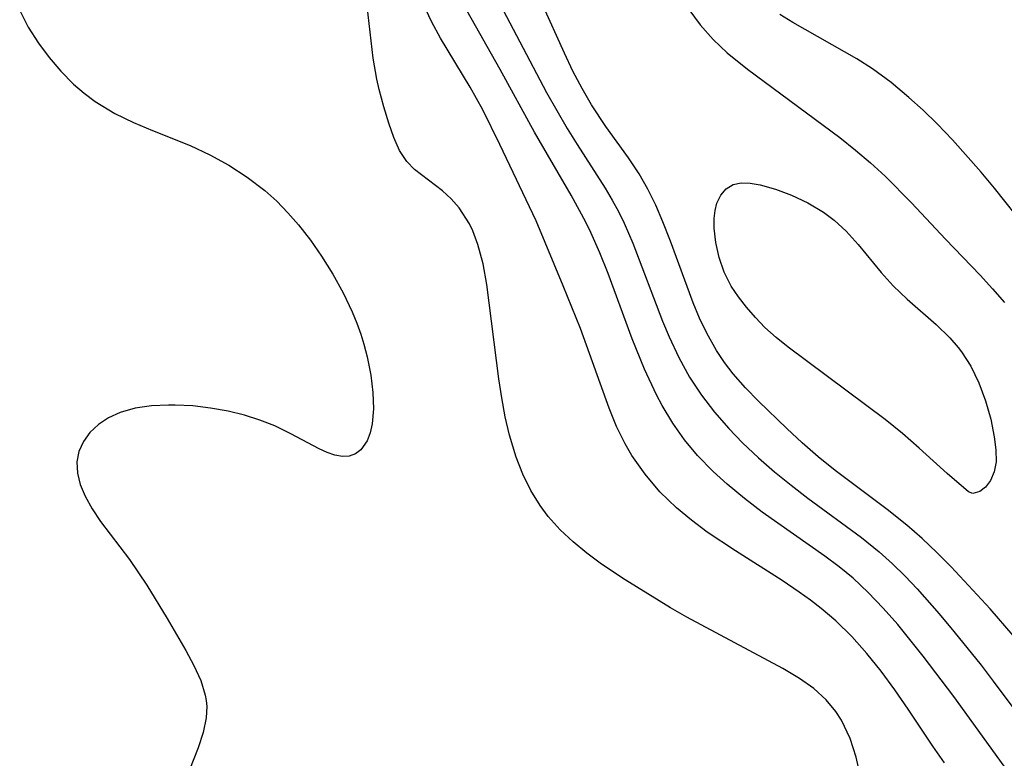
# Model space of a CAD drawing. Header units: metres. Extents: x 1073367 to 1082519, y 1569854 to 1574957.
# Tile 971 of 1056: x 1079741 to 1079821, y 1573419 to 1573480. Entities that reach past the tile are written whole.
import ezdxf

# ---------------------------------------------------------------- set-up
doc = ezdxf.new("R2010")
doc.units = ezdxf.units.M
doc.layers.add('CGG_CurvaNivelLidar_v1', color=253, linetype='Continuous', lineweight=30)

msp = doc.modelspace()

# ---------------------------------------------------------------- linework, layer by layer
at = {"layer": 'CGG_CurvaNivelLidar_v1'}
for p, q in [((1079769.9445, 1573476.4419, 72.5), (1079769.3162, 1573481.9142, 72.5)), ((1079779.8573, 1573481.6633, 71), (1079784.0958, 1573473.6396, 71)), ((1079785.5401, 1573476.8494, 70.5), (1079783.7352, 1573480.8763, 70.5)), ((1079741.1084, 1573480.3176, 72.5), (1079741.8046, 1573478.9721, 72.5)), ((1079774.707, 1573479.4169, 72), (1079774.0396, 1573480.8059, 72)), ((1079780.3036, 1573475.5019, 71.5), (1079777.5935, 1573480.3108, 71.5)), ((1079795.697, 1573480.4074, 70.5), (1079796.6134, 1573479.1409, 70.5)), ((1079775.4505, 1573478.0585, 72), (1079774.707, 1573479.4169, 72)), ((1079804.1916, 1573479.3533, 71), (1079803.1209, 1573479.9927, 71)), ((1079809.3912, 1573476.3795, 71), (1079804.1916, 1573479.3533, 71)), ((1079741.8046, 1573478.9721, 72.5), (1079742.6292, 1573477.6668, 72.5)), ((1079796.6134, 1573479.1409, 70.5), (1079797.6695, 1573477.9655, 70.5)), ((1079742.6292, 1573477.6668, 72.5), (1079743.5007, 1573476.4881, 72.5)), ((1079777.8512, 1573474.0637, 72), (1079775.4505, 1573478.0585, 72)), ((1079797.6695, 1573477.9655, 70.5), (1079798.8366, 1573476.8692, 70.5)), ((1079786.2397, 1573475.3811, 70.5), (1079785.5401, 1573476.8494, 70.5)), ((1079798.8366, 1573476.8692, 70.5), (1079800.474, 1573475.54, 70.5)), ((1079743.5007, 1573476.4881, 72.5), (1079744.4601, 1573475.3653, 72.5)), ((1079770.2371, 1573474.7142, 72.5), (1079769.9445, 1573476.4419, 72.5)), ((1079810.6832, 1573475.559, 71), (1079809.3912, 1573476.3795, 71)), ((1079744.4601, 1573475.3653, 72.5), (1079745.5069, 1573474.3145, 72.5)), ((1079783.0965, 1573470.4093, 71.5), (1079780.3036, 1573475.5019, 71.5)), ((1079786.9886, 1573473.9469, 70.5), (1079786.2397, 1573475.3811, 70.5)), ((1079800.474, 1573475.54, 70.5), (1079808.0165, 1573469.9483, 70.5)), ((1079812.1984, 1573474.4446, 71), (1079810.6832, 1573475.559, 71)), ((1079770.4313, 1573473.8679, 72.5), (1079770.2371, 1573474.7142, 72.5)), ((1079813.6527, 1573473.235, 71), (1079812.1984, 1573474.4446, 71)), ((1079745.5069, 1573474.3145, 72.5), (1079746.3613, 1573473.5769, 72.5)), ((1079770.8167, 1573472.4581, 72.5), (1079770.4313, 1573473.8679, 72.5)), ((1079778.8828, 1573472.2049, 72), (1079777.8512, 1573474.0637, 72)), ((1079784.0958, 1573473.6396, 71), (1079784.9157, 1573472.1561, 71)), ((1079787.7637, 1573472.6185, 70.5), (1079786.9886, 1573473.9469, 70.5)), ((1079746.3613, 1573473.5769, 72.5), (1079747.2684, 1573472.899, 72.5)), ((1079747.2684, 1573472.899, 72.5), (1079748.8757, 1573471.9207, 72.5)), ((1079814.8258, 1573472.1817, 71), (1079813.6527, 1573473.235, 71)), ((1079771.2343, 1573471.1256, 72.5), (1079770.8167, 1573472.4581, 72.5)), ((1079780.2864, 1573469.4023, 72), (1079778.8828, 1573472.2049, 72)), ((1079784.9157, 1573472.1561, 71), (1079785.7689, 1573470.6995, 71)), ((1079788.9296, 1573470.8638, 70.5), (1079787.7637, 1573472.6185, 70.5)), ((1079815.9644, 1573471.0839, 71), (1079814.8258, 1573472.1817, 71)), ((1079748.8757, 1573471.9207, 72.5), (1079750.382, 1573471.1827, 72.5)), ((1079750.382, 1573471.1827, 72.5), (1079751.9393, 1573470.5275, 72.5)), ((1079751.9393, 1573470.5275, 72.5), (1079755.0168, 1573469.3081, 72.5)), ((1079771.6425, 1573469.9601, 72.5), (1079771.2343, 1573471.1256, 72.5)), ((1079786.0992, 1573465.267, 71.5), (1079783.0965, 1573470.4093, 71.5)), ((1079785.7689, 1573470.6995, 71), (1079786.5853, 1573469.3863, 71)), ((1079790.783, 1573468.3073, 70.5), (1079788.9296, 1573470.8638, 70.5)), ((1079817.218, 1573469.7714, 71), (1079815.9644, 1573471.0839, 71)), ((1079772.1057, 1573468.9101, 72.5), (1079771.6425, 1573469.9601, 72.5)), ((1079808.0165, 1573469.9483, 70.5), (1079809.281, 1573468.9374, 70.5)), ((1079819.5467, 1573467.1314, 71), (1079817.218, 1573469.7714, 71)), ((1079755.0168, 1573469.3081, 72.5), (1079756.6169, 1573468.5587, 72.5)), ((1079772.6802, 1573468.0129, 72.5), (1079772.1057, 1573468.9101, 72.5)), ((1079783.2483, 1573463.1775, 72), (1079780.2864, 1573469.4023, 72)), ((1079786.5853, 1573469.3863, 71), (1079788.8654, 1573465.8363, 71)), ((1079809.281, 1573468.9374, 70.5), (1079810.5124, 1573467.8878, 70.5)), ((1079756.6169, 1573468.5587, 72.5), (1079758.1697, 1573467.7044, 72.5)), ((1079773.3241, 1573467.3554, 72.5), (1079772.6802, 1573468.0129, 72.5)), ((1079791.6502, 1573466.9968, 70.5), (1079790.783, 1573468.3073, 70.5)), ((1079758.1697, 1573467.7044, 72.5), (1079759.6769, 1573466.7298, 72.5)), ((1079775.5877, 1573465.6204, 72.5), (1079773.3241, 1573467.3554, 72.5)), ((1079810.5124, 1573467.8878, 70.5), (1079811.7062, 1573466.7982, 70.5)), ((1079759.6769, 1573466.7298, 72.5), (1079761.1009, 1573465.6369, 72.5)), ((1079792.36, 1573465.7407, 70.5), (1079791.6502, 1573466.9968, 70.5)), ((1079811.7062, 1573466.7982, 70.5), (1079813.8567, 1573464.6415, 70.5)), ((1079820.6332, 1573465.8231, 71), (1079819.5467, 1573467.1314, 71)), ((1079761.1009, 1573465.6369, 72.5), (1079762.0738, 1573464.7621, 72.5)), ((1079776.3022, 1573464.9635, 72.5), (1079775.5877, 1573465.6204, 72.5)), ((1079788.8654, 1573465.8363, 71), (1079789.4527, 1573464.8465, 71)), ((1079792.9978, 1573464.4339, 70.5), (1079792.36, 1573465.7407, 70.5)), ((1079798.2988, 1573465.2603, 70), (1079798.7458, 1573465.7748, 70)), ((1079798.7458, 1573465.7748, 70), (1079799.3108, 1573466.115, 70)), ((1079799.3108, 1573466.115, 70), (1079799.9636, 1573466.2549, 70)), ((1079799.9636, 1573466.2549, 70), (1079800.7019, 1573466.2373, 70)), ((1079800.7019, 1573466.2373, 70), (1079801.5106, 1573466.1015, 70)), ((1079801.5106, 1573466.1015, 70), (1079802.7618, 1573465.7584, 70)), ((1079802.7618, 1573465.7584, 70), (1079804.075, 1573465.2669, 70)), ((1079825.0978, 1573460.165, 71), (1079820.6332, 1573465.8231, 71)), ((1079762.0738, 1573464.7621, 72.5), (1079762.993, 1573463.8264, 72.5)), ((1079776.9624, 1573464.2151, 72.5), (1079776.3022, 1573464.9635, 72.5)), ((1079787.2961, 1573463.0461, 71.5), (1079786.0992, 1573465.267, 71.5)), ((1079789.4527, 1573464.8465, 71), (1079789.9499, 1573463.9172, 71)), ((1079797.9825, 1573464.605, 70), (1079798.2988, 1573465.2603, 70)), ((1079804.075, 1573465.2669, 70), (1079805.399, 1573464.6355, 70)), ((1079777.7901, 1573462.9174, 72.5), (1079776.9624, 1573464.2151, 72.5)), ((1079793.5791, 1573463.0886, 70.5), (1079792.9978, 1573464.4339, 70.5)), ((1079797.7635, 1573463.3666, 70), (1079797.8339, 1573464.0132, 70)), ((1079797.8339, 1573464.0132, 70), (1079797.9825, 1573464.605, 70)), ((1079805.399, 1573464.6355, 70), (1079806.6853, 1573463.8577, 70)), ((1079813.8567, 1573464.6415, 70.5), (1079816.6435, 1573461.6702, 70.5)), ((1079762.993, 1573463.8264, 72.5), (1079763.8597, 1573462.8369, 72.5)), ((1079785.4582, 1573457.8616, 72), (1079783.2483, 1573463.1775, 72)), ((1079789.9499, 1573463.9172, 71), (1079790.4118, 1573462.9655, 71)), ((1079797.7649, 1573462.5786, 70), (1079797.7635, 1573463.3666, 70)), ((1079806.6853, 1573463.8577, 70), (1079807.5425, 1573463.2119, 70)), ((1079807.5425, 1573463.2119, 70), (1079808.52, 1573462.3111, 70)), ((1079763.8597, 1573462.8369, 72.5), (1079764.8323, 1573461.5859, 72.5)), ((1079778.0715, 1573462.3382, 72.5), (1079777.7901, 1573462.9174, 72.5)), ((1079787.6962, 1573462.2198, 71.5), (1079787.2961, 1573463.0461, 71.5)), ((1079790.4118, 1573462.9655, 71), (1079791.1213, 1573461.3349, 71)), ((1079794.1972, 1573461.5042, 70.5), (1079793.5791, 1573463.0886, 70.5)), ((1079797.898, 1573461.3933, 70), (1079797.7649, 1573462.5786, 70)), ((1079764.8323, 1573461.5859, 72.5), (1079765.7372, 1573460.2809, 72.5)), ((1079778.4908, 1573461.2433, 72.5), (1079778.0715, 1573462.3382, 72.5)), ((1079788.4323, 1573460.5513, 71.5), (1079787.6962, 1573462.2198, 71.5)), ((1079808.52, 1573462.3111, 70), (1079809.5055, 1573461.2305, 70)), ((1079816.6435, 1573461.6702, 70.5), (1079819.4573, 1573458.7292, 70.5)), ((1079778.9113, 1573459.6572, 72.5), (1079778.4908, 1573461.2433, 72.5)), ((1079791.1213, 1573461.3349, 71), (1079793.5502, 1573454.9792, 71)), ((1079796.0376, 1573456.4827, 70.5), (1079794.1972, 1573461.5042, 70.5)), ((1079798.1736, 1573460.1772, 70), (1079797.898, 1573461.3933, 70)), ((1079809.5055, 1573461.2305, 70), (1079811.3901, 1573458.9535, 70)), ((1079765.7372, 1573460.2809, 72.5), (1079766.6577, 1573458.8006, 72.5)), ((1079789.1102, 1573458.8547, 71.5), (1079788.4323, 1573460.5513, 71.5)), ((1079798.5908, 1573458.9735, 70), (1079798.1736, 1573460.1772, 70)), ((1079779.2154, 1573457.9727, 72.5), (1079778.9113, 1573459.6572, 72.5)), ((1079766.6577, 1573458.8006, 72.5), (1079767.4948, 1573457.2816, 72.5)), ((1079791.0764, 1573453.5326, 71.5), (1079789.1102, 1573458.8547, 71.5)), ((1079799.1612, 1573457.8257, 70), (1079798.5908, 1573458.9735, 70)), ((1079811.3901, 1573458.9535, 70), (1079812.3758, 1573457.8533, 70)), ((1079819.4573, 1573458.7292, 70.5), (1079820.4653, 1573457.6304, 70.5)), ((1079780.2089, 1573450.2708, 72.5), (1079779.2154, 1573457.9727, 72.5)), ((1079786.8525, 1573454.3731, 72), (1079785.4582, 1573457.8616, 72)), ((1079799.7465, 1573456.9521, 70), (1079799.1612, 1573457.8257, 70)), ((1079812.3758, 1573457.8533, 70), (1079813.5076, 1573456.7637, 70)), ((1079820.4653, 1573457.6304, 70.5), (1079821.4499, 1573456.5102, 70.5)), ((1079767.4948, 1573457.2816, 72.5), (1079768.233, 1573455.7319, 72.5)), ((1079800.4075, 1573456.1119, 70), (1079799.7465, 1573456.9521, 70)), ((1079813.5076, 1573456.7637, 70), (1079815.8663, 1573454.6984, 70)), ((1079796.5671, 1573455.219, 70.5), (1079796.0376, 1573456.4827, 70.5)), ((1079801.1264, 1573455.2682, 70), (1079800.4075, 1573456.1119, 70)), ((1079768.233, 1573455.7319, 72.5), (1079768.6078, 1573454.8213, 72.5)), ((1079797.1533, 1573453.9887, 70.5), (1079796.5671, 1573455.219, 70.5)), ((1079801.9053, 1573454.4513, 70), (1079801.1264, 1573455.2682, 70)), ((1079768.6078, 1573454.8213, 72.5), (1079768.9393, 1573453.9058, 72.5)), ((1079789.196, 1573447.8713, 72), (1079786.8525, 1573454.3731, 72)), ((1079793.5502, 1573454.9792, 71), (1079794.0858, 1573453.6925, 71)), ((1079802.8172, 1573453.6357, 70), (1079801.9053, 1573454.4513, 70)), ((1079815.8663, 1573454.6984, 70), (1079816.9815, 1573453.6207, 70)), ((1079768.9393, 1573453.9058, 72.5), (1079769.1923, 1573453.0996, 72.5)), ((1079792.0726, 1573451.0631, 71.5), (1079791.0764, 1573453.5326, 71.5)), ((1079794.0858, 1573453.6925, 71), (1079794.869, 1573452.0247, 71)), ((1079797.9532, 1573452.5764, 70.5), (1079797.1533, 1573453.9887, 70.5)), ((1079803.7962, 1573452.8611, 70), (1079802.8172, 1573453.6357, 70)), ((1079816.9815, 1573453.6207, 70), (1079817.6692, 1573452.8349, 70)), ((1079769.1923, 1573453.0996, 72.5), (1079769.463, 1573452.0628, 72.5)), ((1079811.7012, 1573446.9689, 70), (1079803.7962, 1573452.8611, 70)), ((1079817.6692, 1573452.8349, 70), (1079817.9426, 1573452.4804, 70)), ((1079769.463, 1573452.0628, 72.5), (1079769.7535, 1573450.588, 72.5)), ((1079794.869, 1573452.0247, 71), (1079795.7571, 1573450.4177, 71)), ((1079798.6053, 1573451.608, 70.5), (1079797.9532, 1573452.5764, 70.5)), ((1079817.9426, 1573452.4804, 70), (1079818.7096, 1573451.3072, 70)), ((1079799.3179, 1573450.682, 70.5), (1079798.6053, 1573451.608, 70.5)), ((1079818.7096, 1573451.3072, 70), (1079819.3626, 1573449.9552, 70)), ((1079769.7535, 1573450.588, 72.5), (1079769.9266, 1573449.1626, 72.5)), ((1079793.0461, 1573448.9627, 71.5), (1079792.0726, 1573451.0631, 71.5)), ((1079795.7571, 1573450.4177, 71), (1079796.7261, 1573448.9462, 71)), ((1079800.3128, 1573449.5488, 70.5), (1079799.3179, 1573450.682, 70.5)), ((1079780.4436, 1573448.7186, 72.5), (1079780.2089, 1573450.2708, 72.5)), ((1079801.371, 1573448.4601, 70.5), (1079800.3128, 1573449.5488, 70.5)), ((1079819.3626, 1573449.9552, 70), (1079819.9005, 1573448.486, 70)), ((1079769.9266, 1573449.1626, 72.5), (1079769.9722, 1573447.8183, 72.5)), ((1079780.7228, 1573447.1824, 72.5), (1079780.4436, 1573448.7186, 72.5)), ((1079793.5098, 1573448.0876, 71.5), (1079793.0461, 1573448.9627, 71.5)), ((1079796.7261, 1573448.9462, 71), (1079797.7981, 1573447.5449, 71)), ((1079751.8526, 1573448.0668, 72.5), (1079750.5243, 1573447.8698, 72.5)), ((1079753.2499, 1573448.138, 72.5), (1079751.8526, 1573448.0668, 72.5)), ((1079753.7866, 1573448.136, 72.5), (1079753.2499, 1573448.138, 72.5)), ((1079755.2292, 1573448.0598, 72.5), (1079753.7866, 1573448.136, 72.5)), ((1079756.6825, 1573447.8883, 72.5), (1079755.2292, 1573448.0598, 72.5)), ((1079794.3788, 1573446.6643, 71.5), (1079793.5098, 1573448.0876, 71.5)), ((1079803.6987, 1573446.2147, 70.5), (1079801.371, 1573448.4601, 70.5)), ((1079819.9005, 1573448.486, 70), (1079820.3203, 1573446.9876, 70)), ((1079748.3576, 1573447.0923, 72.5), (1079747.5329, 1573446.5473, 72.5)), ((1079749.296, 1573447.5223, 72.5), (1079748.3576, 1573447.0923, 72.5)), ((1079750.5243, 1573447.8698, 72.5), (1079749.296, 1573447.5223, 72.5)), ((1079758.1252, 1573447.6274, 72.5), (1079756.6825, 1573447.8883, 72.5)), ((1079759.4388, 1573447.3063, 72.5), (1079758.1252, 1573447.6274, 72.5)), ((1079760.7071, 1573446.9106, 72.5), (1079759.4388, 1573447.3063, 72.5)), ((1079769.9722, 1573447.8183, 72.5), (1079769.871, 1573446.593, 72.5)), ((1079781.0684, 1573445.6741, 72.5), (1079780.7228, 1573447.1824, 72.5)), ((1079789.8074, 1573446.3888, 72), (1079789.196, 1573447.8713, 72)), ((1079797.7981, 1573447.5449, 71), (1079798.961, 1573446.2126, 71)), ((1079747.5329, 1573446.5473, 72.5), (1079746.8415, 1573445.9002, 72.5)), ((1079761.9105, 1573446.439, 72.5), (1079760.7071, 1573446.9106, 72.5)), ((1079763.2159, 1573445.8022, 72.5), (1079761.9105, 1573446.439, 72.5)), ((1079769.871, 1573446.593, 72.5), (1079769.7099, 1573445.8677, 72.5)), ((1079790.5074, 1573444.9615, 72), (1079789.8074, 1573446.3888, 72)), ((1079795.3496, 1573445.3087, 71.5), (1079794.3788, 1573446.6643, 71.5)), ((1079813.1364, 1573445.8249, 70), (1079811.7012, 1573446.9689, 70)), ((1079820.3203, 1573446.9876, 70), (1079820.6166, 1573445.5459, 70)), ((1079746.8415, 1573445.9002, 72.5), (1079746.3069, 1573445.1642, 72.5)), ((1079765.5459, 1573444.5526, 72.5), (1079763.2159, 1573445.8022, 72.5)), ((1079769.7099, 1573445.8677, 72.5), (1079769.4669, 1573445.2313, 72.5)), ((1079781.6109, 1573443.8938, 72.5), (1079781.0684, 1573445.6741, 72.5)), ((1079798.961, 1573446.2126, 71), (1079800.0851, 1573445.0608, 71)), ((1079804.9558, 1573445.051, 70.5), (1079803.6987, 1573446.2147, 70.5)), ((1079814.4964, 1573444.6307, 70), (1079813.1364, 1573445.8249, 70)), ((1079820.6166, 1573445.5459, 70), (1079820.7522, 1573444.4799, 70)), ((1079746.3069, 1573445.1642, 72.5), (1079745.9448, 1573444.356, 72.5)), ((1079769.4669, 1573445.2313, 72.5), (1079768.9348, 1573444.4785, 72.5)), ((1079791.0536, 1573444.0287, 72), (1079790.5074, 1573444.9615, 72)), ((1079796.414, 1573444.023, 71.5), (1079795.3496, 1573445.3087, 71.5)), ((1079800.0851, 1573445.0608, 71), (1079801.3863, 1573443.8296, 71)), ((1079806.2479, 1573443.9181, 70.5), (1079804.9558, 1573445.051, 70.5)), ((1079745.9448, 1573444.356, 72.5), (1079745.7765, 1573443.4934, 72.5)), ((1079766.2012, 1573444.2605, 72.5), (1079765.5459, 1573444.5526, 72.5)), ((1079766.8264, 1573444.0514, 72.5), (1079766.2012, 1573444.2605, 72.5)), ((1079767.4319, 1573443.9474, 72.5), (1079766.8264, 1573444.0514, 72.5)), ((1079767.9935, 1573443.9775, 72.5), (1079767.4319, 1573443.9474, 72.5)), ((1079768.497, 1573444.1575, 72.5), (1079767.9935, 1573443.9775, 72.5)), ((1079768.9348, 1573444.4785, 72.5), (1079768.497, 1573444.1575, 72.5)), ((1079782.1646, 1573442.5035, 72.5), (1079781.6109, 1573443.8938, 72.5)), ((1079792.1256, 1573442.4983, 72), (1079791.0536, 1573444.0287, 72)), ((1079797.676, 1573442.7092, 71.5), (1079796.414, 1573444.023, 71.5)), ((1079807.6389, 1573442.7881, 70.5), (1079806.2479, 1573443.9181, 70.5)), ((1079816.7753, 1573442.54, 70), (1079814.4964, 1573444.6307, 70)), ((1079820.7522, 1573444.4799, 70), (1079820.7621, 1573443.5182, 70)), ((1079745.7765, 1573443.4934, 72.5), (1079745.8194, 1573442.5851, 72.5)), ((1079801.3863, 1573443.8296, 71), (1079802.6882, 1573442.6971, 71)), ((1079820.7621, 1573443.5182, 70), (1079820.616, 1573442.6774, 70)), ((1079745.8194, 1573442.5851, 72.5), (1079746.0507, 1573441.6522, 72.5)), ((1079782.8179, 1573441.1785, 72.5), (1079782.1646, 1573442.5035, 72.5)), ((1079793.3403, 1573441.0715, 72), (1079792.1256, 1573442.4983, 72)), ((1079798.8165, 1573441.6731, 71.5), (1079797.676, 1573442.7092, 71.5)), ((1079802.6882, 1573442.6971, 71), (1079804.0342, 1573441.6074, 71)), ((1079811.8658, 1573439.6297, 70.5), (1079807.6389, 1573442.7881, 70.5)), ((1079818.5, 1573441.0467, 70), (1079816.7753, 1573442.54, 70)), ((1079820.616, 1573442.6774, 70), (1079820.3086, 1573441.9748, 70)), ((1079746.0507, 1573441.6522, 72.5), (1079746.4401, 1573440.7082, 72.5)), ((1079800.2244, 1573440.5134, 71.5), (1079798.8165, 1573441.6731, 71.5)), ((1079804.0342, 1573441.6074, 71), (1079805.4138, 1573440.5545, 71)), ((1079820.3086, 1573441.9748, 70), (1079819.8906, 1573441.4396, 70)), ((1079746.4401, 1573440.7082, 72.5), (1079747.017, 1573439.6725, 72.5)), ((1079783.5711, 1573439.9314, 72.5), (1079782.8179, 1573441.1785, 72.5)), ((1079794.6853, 1573439.7547, 72), (1079793.3403, 1573441.0715, 72)), ((1079818.8754, 1573440.9342, 70), (1079818.5, 1573441.0467, 70)), ((1079819.4248, 1573441.0941, 70), (1079818.8754, 1573440.9342, 70)), ((1079819.8906, 1573441.4396, 70), (1079819.4248, 1573441.0941, 70)), ((1079784.2243, 1573439.0376, 72.5), (1079783.5711, 1573439.9314, 72.5)), ((1079801.6835, 1573439.4024, 71.5), (1079800.2244, 1573440.5134, 71.5)), ((1079805.4138, 1573440.5545, 71), (1079809.7799, 1573437.3429, 71)), ((1079747.017, 1573439.6725, 72.5), (1079747.7105, 1573438.6368, 72.5)), ((1079795.9126, 1573438.7353, 72), (1079794.6853, 1573439.7547, 72)), ((1079806.7906, 1573435.8173, 71.5), (1079801.6835, 1573439.4024, 71.5)), ((1079813.489, 1573438.352, 70.5), (1079811.8658, 1573439.6297, 70.5)), ((1079747.7105, 1573438.6368, 72.5), (1079750.0544, 1573435.5452, 72.5)), ((1079785.1936, 1573437.965, 72.5), (1079784.2243, 1573439.0376, 72.5)), ((1079797.205, 1573437.779, 72), (1079795.9126, 1573438.7353, 72)), ((1079814.7321, 1573437.2613, 70.5), (1079813.489, 1573438.352, 70.5)), ((1079786.2494, 1573436.9828, 72.5), (1079785.1936, 1573437.965, 72.5)), ((1079799.4989, 1573436.2328, 72), (1079797.205, 1573437.779, 72)), ((1079787.3816, 1573436.0526, 72.5), (1079786.2494, 1573436.9828, 72.5)), ((1079809.7799, 1573437.3429, 71), (1079811.2356, 1573436.1579, 71)), ((1079815.9314, 1573436.1157, 70.5), (1079814.7321, 1573437.2613, 70.5)), ((1079788.5704, 1573435.1639, 72.5), (1079787.3816, 1573436.0526, 72.5)), ((1079803.3132, 1573433.8191, 72), (1079799.4989, 1573436.2328, 72)), ((1079811.2356, 1573436.1579, 71), (1079812.3059, 1573435.1952, 71)), ((1079817.0995, 1573434.9306, 70.5), (1079815.9314, 1573436.1157, 70.5)), ((1079750.0544, 1573435.5452, 72.5), (1079751.4706, 1573433.4491, 72.5)), ((1079790.4933, 1573433.8674, 72.5), (1079788.5704, 1573435.1639, 72.5)), ((1079807.9576, 1573434.9389, 71.5), (1079806.7906, 1573435.8173, 71.5)), ((1079812.3059, 1573435.1952, 71), (1079813.3375, 1573434.1888, 71)), ((1079809.0928, 1573434.0052, 71.5), (1079807.9576, 1573434.9389, 71.5)), ((1079820.2676, 1573431.5165, 70.5), (1079817.0995, 1573434.9306, 70.5)), ((1079751.4706, 1573433.4491, 72.5), (1079753.1273, 1573430.7321, 72.5)), ((1079794.2026, 1573431.589, 72.5), (1079790.4933, 1573433.8674, 72.5)), ((1079804.7033, 1573432.8856, 72), (1079803.3132, 1573433.8191, 72)), ((1079810.3329, 1573432.8576, 71.5), (1079809.0928, 1573434.0052, 71.5)), ((1079813.3375, 1573434.1888, 71), (1079814.3344, 1573433.1449, 71)), ((1079805.6101, 1573432.226, 72), (1079804.7033, 1573432.8856, 72)), ((1079811.5622, 1573431.5801, 71.5), (1079810.3329, 1573432.8576, 71.5)), ((1079814.3344, 1573433.1449, 71), (1079816.1186, 1573431.119, 71)), ((1079806.4925, 1573431.5397, 72), (1079805.6101, 1573432.226, 72)), ((1079795.5449, 1573430.8218, 72.5), (1079794.2026, 1573431.589, 72.5)), ((1079807.6842, 1573430.5281, 72), (1079806.4925, 1573431.5397, 72)), ((1079812.7376, 1573430.2431, 71.5), (1079811.5622, 1573431.5801, 71.5)), ((1079816.1186, 1573431.119, 71), (1079817.3262, 1573429.6672, 71)), ((1079822.1527, 1573429.3393, 70.5), (1079820.2676, 1573431.5165, 70.5)), ((1079753.1273, 1573430.7321, 72.5), (1079754.6541, 1573428.1247, 72.5)), ((1079803.3615, 1573426.64, 72.5), (1079795.5449, 1573430.8218, 72.5)), ((1079808.9933, 1573429.244, 72), (1079807.6842, 1573430.5281, 72)), ((1079814.822, 1573427.6645, 71.5), (1079812.7376, 1573430.2431, 71.5)), ((1079817.3262, 1573429.6672, 71), (1079819.5331, 1573426.9195, 71)), ((1079810.2195, 1573427.8699, 72), (1079808.9933, 1573429.244, 72)), ((1079754.6541, 1573428.1247, 72.5), (1079755.3222, 1573426.8893, 72.5)), ((1079811.3807, 1573426.4293, 72), (1079810.2195, 1573427.8699, 72)), ((1079817.3144, 1573424.3497, 71.5), (1079814.822, 1573427.6645, 71.5)), ((1079755.3222, 1573426.8893, 72.5), (1079755.8724, 1573425.6754, 72.5)), ((1079804.7331, 1573425.8329, 72.5), (1079803.3615, 1573426.64, 72.5)), ((1079812.5151, 1573424.904, 72), (1079811.3807, 1573426.4293, 72)), ((1079819.5331, 1573426.9195, 71), (1079820.5315, 1573425.6267, 71)), ((1079755.8724, 1573425.6754, 72.5), (1079756.2471, 1573424.4759, 72.5)), ((1079805.8859, 1573425.017, 72.5), (1079804.7331, 1573425.8329, 72.5)), ((1079820.5315, 1573425.6267, 71), (1079823.9252, 1573421.0406, 71)), ((1079806.9112, 1573424.0908, 72.5), (1079805.8859, 1573425.017, 72.5)), ((1079813.5981, 1573423.3389, 72), (1079812.5151, 1573424.904, 72)), ((1079756.2471, 1573424.4759, 72.5), (1079756.3282, 1573424.0317, 72.5)), ((1079756.3282, 1573424.0317, 72.5), (1079756.3733, 1573423.5373, 72.5)), ((1079807.6983, 1573423.1428, 72.5), (1079806.9112, 1573424.0908, 72.5)), ((1079821.416, 1573418.6824, 71.5), (1079817.3144, 1573424.3497, 71.5)), ((1079756.3733, 1573423.5373, 72.5), (1079756.3312, 1573422.6331, 72.5)), ((1079808.1578, 1573422.4364, 72.5), (1079807.6983, 1573423.1428, 72.5)), ((1079815.5919, 1573420.3093, 72), (1079813.5981, 1573423.3389, 72)), ((1079756.3312, 1573422.6331, 72.5), (1079756.0766, 1573421.4193, 72.5)), ((1079808.8674, 1573420.9476, 72.5), (1079808.1578, 1573422.4364, 72.5)), ((1079756.0766, 1573421.4193, 72.5), (1079755.6636, 1573420.1775, 72.5)), ((1079809.3563, 1573419.4059, 72.5), (1079808.8674, 1573420.9476, 72.5)), ((1079755.6636, 1573420.1775, 72.5), (1079754.0838, 1573416.1831, 72.5)), ((1079816.5595, 1573418.9386, 72), (1079815.5919, 1573420.3093, 72)), ((1079810.0943, 1573416.1698, 72.5), (1079809.3563, 1573419.4059, 72.5))]:
    msp.add_line(p, q, dxfattribs=at)

doc.saveas('drawing.dxf')
